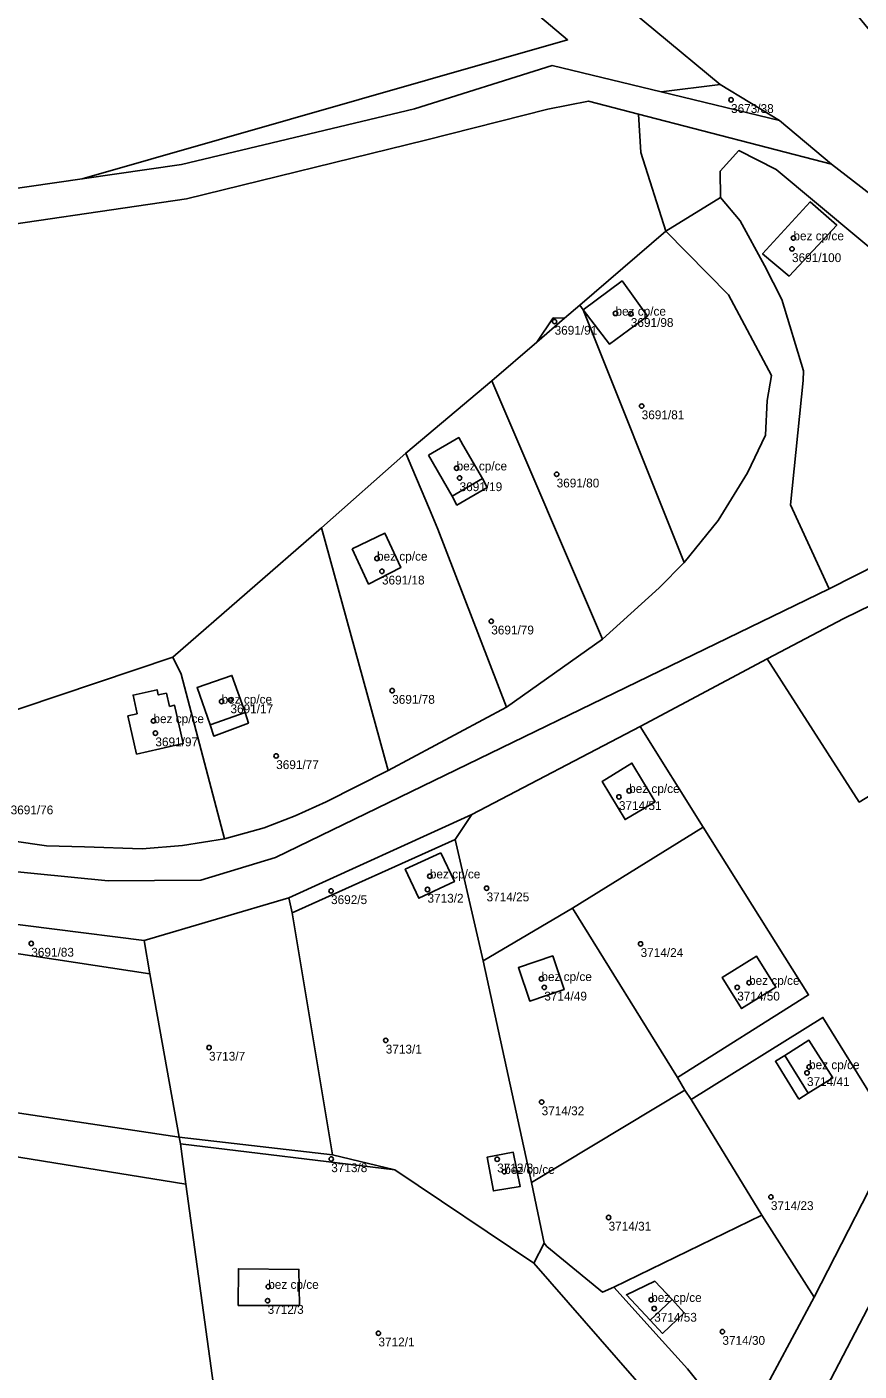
# Model space of a CAD drawing. Extents: x -878211 to -870363, y -1058464 to -1052522.
# Drawn here: x -874453 to -874358.7, y -1054925.5 to -1054773.2 of the extents above; entities that cross this region are included whole.
import ezdxf

# ---------------------------------------------------------------- set-up
doc = ezdxf.new("R2010")
doc.units = 0
for name, color, linetype in [('Vrstva 50', 7, 'Continuous'), ('Vrstva 51', 7, 'Continuous'), ('Vrstva 52', 7, 'Continuous')]:
    doc.layers.add(name, color=color, linetype=linetype)

msp = doc.modelspace()

# ---------------------------------------------------------------- linework, layer by layer
at = {"layer": 'Vrstva 50'}
for centre in [(-874373.21, -1054781.44994), (-874366.3, -1054798.34994), (-874366.14, -1054797.11994), (-874386.31, -1054805.65994), (-874384.57, -1054805.69994), (-874393.21, -1054806.57994), (-874383.34, -1054816.15994), (-874404.32, -1054823.19994), (-874403.98, -1054824.30994), (-874392.98, -1054823.88994), (-874413.34, -1054833.42994), (-874412.78, -1054834.88994), (-874400.39, -1054840.54994), (-874411.62, -1054848.40994), (-874430.96, -1054849.63994), (-874429.95, -1054849.47994), (-874438.68, -1054851.83994), (-874438.46, -1054853.22994), (-874424.77, -1054855.80994), (-874385.92, -1054860.44994), (-874384.76, -1054859.75994), (-874407.35, -1054869.43994), (-874418.55, -1054871.10994), (-874407.62, -1054870.94994), (-874400.92, -1054870.79994), (-874452.53, -1054877.06994), (-874383.46, -1054877.10994), (-874394.71, -1054881.06994), (-874394.38, -1054882.03994), (-874372.51, -1054882.03994), (-874371.17, -1054881.50994), (-874412.35, -1054888.04994), (-874432.38, -1054888.85994), (-874364.37, -1054891.05994), (-874364.6, -1054891.72994), (-874394.68, -1054895.03994), (-874418.53, -1054901.48994), (-874399.72, -1054901.51994), (-874398.92, -1054902.92994), (-874368.69, -1054905.78994), (-874387.09, -1054908.11994), (-874425.67, -1054915.95994), (-874425.74, -1054917.54994), (-874382.26, -1054917.43994), (-874381.92, -1054918.43994), (-874413.18, -1054921.23994), (-874374.19, -1054921.05994)]:
    msp.add_circle(centre, 0.25, dxfattribs=at)
at = {"layer": 'Vrstva 51'}
for points in [[(-874628.66, -1054724.3), (-874628.66, -1054760.49), (-874621.49, -1054760.58), (-874576.53, -1054760.48), (-874537.45, -1054761.46), (-874527.45, -1054766.38), (-874514.4, -1054777.04), (-874496.53, -1054787.15), (-874492.83, -1054787.2), (-874493.97, -1054791.01), (-874462.22, -1054792.63), (-874446.75, -1054790.4), (-874391.74, -1054774.66), (-874412.72, -1054756.94), (-874445.96, -1054715.86), (-874449.97, -1054710.85), (-874465.52, -1054693.44), (-874477.28, -1054678.76), (-874490.7, -1054678.99), (-874506.37, -1054684.84), (-874527.24, -1054708.07), (-874546.46, -1054716.81), (-874590.85, -1054722.43)], [(-874391.74, -1054774.66), (-874446.75, -1054790.4), (-874435.51, -1054788.77), (-874409.1, -1054782.47), (-874393.49, -1054777.56), (-874381.12, -1054780.56), (-874374.44, -1054779.7), (-874389.04, -1054767.57), (-874410.48, -1054747.91), (-874433.1, -1054728.33), (-874441.89, -1054719.82), (-874445.96, -1054715.86), (-874412.72, -1054756.94)], [(-874374.44, -1054779.7), (-874381.12, -1054780.56), (-874367.72, -1054783.81)], [(-874374.39, -1054792.52), (-874374.45, -1054789.54), (-874372.31, -1054787.2), (-874368.08, -1054789.35), (-874330.38, -1054820.82), (-874347.01, -1054800.2), (-874361.83, -1054788.74), (-874383.69, -1054783.09), (-874383.43, -1054787.41), (-874380.61, -1054796.32)], [(-874374.39, -1054792.52), (-874372.18, -1054795.16), (-874369.41, -1054800.24), (-874367.45, -1054804.07), (-874365.01, -1054812.18), (-874365.02, -1054813.26), (-874366.48, -1054827.36), (-874362.07, -1054836.88), (-874330.38, -1054820.82), (-874368.08, -1054789.35), (-874372.31, -1054787.2), (-874374.45, -1054789.54)], [(-874366.62, -1054801.43), (-874361.23, -1054795.65), (-874364.26, -1054793.02), (-874369.64, -1054798.9)], [(-874366.62, -1054801.43), (-874369.64, -1054798.9), (-874364.26, -1054793.02), (-874361.23, -1054795.65)], [(-874389.96, -1054805.24), (-874378.52, -1054833.89), (-874374.66, -1054829.12), (-874371.35, -1054823.71), (-874369.3, -1054819.47), (-874369.11, -1054815.52), (-874368.63, -1054812.71), (-874373.5, -1054803.56), (-874380.61, -1054796.32), (-874390.36, -1054804.71)], [(-874389.96, -1054805.24), (-874385.57, -1054801.98), (-874382.68, -1054805.95), (-874386.98, -1054809.16)], [(-874389.96, -1054805.24), (-874386.98, -1054809.16), (-874382.68, -1054805.95), (-874385.57, -1054801.98)], [(-874395.24, -1054808.91), (-874400.31, -1054813.28), (-874387.77, -1054842.58), (-874381.34, -1054836.76), (-874378.52, -1054833.89), (-874389.96, -1054805.24), (-874390.36, -1054804.71), (-874392.07, -1054806.19)], [(-874392.07, -1054806.19), (-874393.37, -1054806.16), (-874395.24, -1054808.91)], [(-874387.77, -1054842.58), (-874400.31, -1054813.28), (-874410.09, -1054821.49), (-874409.81, -1054822.15), (-874407.41, -1054827.86), (-874406.44, -1054830.1), (-874398.66, -1054850.29)], [(-874407.52, -1054821.73), (-874404.83, -1054826.35), (-874404.29, -1054827.38), (-874400.85, -1054825.37), (-874401.39, -1054824.35), (-874403.6, -1054820.56), (-874404.07, -1054819.72)], [(-874407.52, -1054821.73), (-874404.07, -1054819.72), (-874403.6, -1054820.56), (-874401.39, -1054824.35), (-874400.85, -1054825.37), (-874404.29, -1054827.38), (-874404.83, -1054826.35)], [(-874407.41, -1054827.86), (-874409.81, -1054822.15), (-874410.09, -1054821.49), (-874419.64, -1054829.95), (-874412.07, -1054857.45), (-874398.66, -1054850.29), (-874406.44, -1054830.1)], [(-874412.07, -1054857.45), (-874419.64, -1054829.95), (-874436.49, -1054844.62), (-874435.53, -1054846.54), (-874430.61, -1054865.2), (-874426.14, -1054863.96), (-874422.61, -1054862.61), (-874419.11, -1054861)], [(-874416.16, -1054832.32), (-874414.3, -1054836.34), (-874410.64, -1054834.45), (-874412.45, -1054830.58)], [(-874416.16, -1054832.32), (-874412.45, -1054830.58), (-874410.64, -1054834.45), (-874414.3, -1054836.34)], [(-874344.49, -1054832.46), (-874360.43, -1054840.23), (-874369.12, -1054844.81), (-874358.68, -1054861.04), (-874337.05, -1054847.82)], [(-874435.53, -1054846.54), (-874436.49, -1054844.62), (-874458, -1054851.82), (-874459.86, -1054864.47), (-874454.72, -1054865.44), (-874450.8, -1054866), (-874446.49, -1054866.12), (-874439.96, -1054866.35), (-874435.38, -1054865.96), (-874430.61, -1054865.2)], [(-874429.78, -1054846.69), (-874433.73, -1054848.06), (-874432.27, -1054852.27), (-874431.85, -1054853.56), (-874427.91, -1054852.09), (-874428.3, -1054850.89)], [(-874429.78, -1054846.69), (-874428.3, -1054850.89), (-874427.91, -1054852.09), (-874431.85, -1054853.56), (-874432.27, -1054852.27), (-874433.73, -1054848.06)], [(-874436.87, -1054850.2), (-874437.21, -1054848.7), (-874438.14, -1054848.9), (-874438.27, -1054848.3), (-874441, -1054848.92), (-874440.53, -1054851.03), (-874441.58, -1054851.27), (-874440.6, -1054855.6), (-874435.3, -1054854.4), (-874436.28, -1054850.07)], [(-874436.87, -1054850.2), (-874436.28, -1054850.07), (-874435.3, -1054854.4), (-874440.6, -1054855.6), (-874441.58, -1054851.27), (-874440.53, -1054851.03), (-874441, -1054848.92), (-874438.27, -1054848.3), (-874438.14, -1054848.9), (-874437.21, -1054848.7)], [(-874401.32, -1054879.04), (-874391.19, -1054873.05), (-874376.38, -1054863.9), (-874383.53, -1054852.47), (-874402.61, -1054862.43), (-874404.5, -1054865.28)], [(-874381.82, -1054861), (-874384.45, -1054856.62), (-874387.81, -1054858.69), (-874385.22, -1054863.03)], [(-874381.82, -1054861), (-874385.22, -1054863.03), (-874387.81, -1054858.69), (-874384.45, -1054856.62)], [(-874423.32, -1054871.88), (-874422.97, -1054873.59), (-874404.5, -1054865.28), (-874402.61, -1054862.43)], [(-874418.92, -1054897.85), (-874418.38, -1054901.01), (-874411.31, -1054902.73), (-874395.57, -1054913.3), (-874394.41, -1054911.03), (-874395.83, -1054904.16), (-874401.32, -1054879.04), (-874404.5, -1054865.28), (-874422.97, -1054873.59)], [(-874391.19, -1054873.05), (-874379.28, -1054892.25), (-874364.42, -1054882.9), (-874376.38, -1054863.9)], [(-874406.11, -1054866.78), (-874404.57, -1054870.05), (-874408.6, -1054871.94), (-874410.14, -1054868.66)], [(-874406.11, -1054866.78), (-874410.14, -1054868.66), (-874408.6, -1054871.94), (-874404.57, -1054870.05)], [(-874476.28, -1054892.92), (-874435.77, -1054899), (-874439.08, -1054880.49), (-874475.06, -1054875.01), (-874501.68, -1054871.13), (-874502.4, -1054888.07), (-874497.41, -1054891.42), (-874490.28, -1054892.34)], [(-874439.08, -1054880.49), (-874439.75, -1054876.74), (-874470.25, -1054872.89), (-874474.84, -1054871.57), (-874475.06, -1054875.01)], [(-874435.77, -1054899), (-874418.38, -1054901.01), (-874418.92, -1054897.85), (-874422.97, -1054873.59), (-874423.32, -1054871.88), (-874439.75, -1054876.74), (-874439.08, -1054880.49)], [(-874378.46, -1054893.69), (-874379.28, -1054892.25), (-874391.19, -1054873.05), (-874401.32, -1054879.04), (-874395.83, -1054904.16)], [(-874392.14, -1054882.29), (-874393.42, -1054878.48), (-874397.31, -1054879.79), (-874396.03, -1054883.59)], [(-874392.14, -1054882.29), (-874396.03, -1054883.59), (-874397.31, -1054879.79), (-874393.42, -1054878.48)], [(-874374.22, -1054880.92), (-874370.34, -1054878.5), (-874368.13, -1054882.02), (-874372.02, -1054884.44)], [(-874374.22, -1054880.92), (-874372.02, -1054884.44), (-874368.13, -1054882.02), (-874370.34, -1054878.5)], [(-874369.71, -1054907.86), (-874363.77, -1054917.14), (-874354.45, -1054898.95), (-874362.8, -1054885.45), (-874377.72, -1054894.76)], [(-874365.51, -1054894.71), (-874364.45, -1054894.04), (-874361.69, -1054892.31), (-874364.38, -1054888.03), (-874367.13, -1054889.75), (-874368.18, -1054890.42)], [(-874365.51, -1054894.71), (-874368.18, -1054890.42), (-874367.13, -1054889.75), (-874364.38, -1054888.03), (-874361.69, -1054892.31), (-874364.45, -1054894.04)], [(-874435.01, -1054904.33), (-874470.12, -1054898.67), (-874490.28, -1054892.34), (-874497.41, -1054891.42), (-874491.11, -1054916.23), (-874487.61, -1054929.99), (-874483.15, -1054947.56), (-874465.6, -1054947.85), (-874448.11, -1054948.46), (-874428.74, -1054948.7), (-874431.17, -1054932.35)], [(-874435.63, -1054899.78), (-874435.77, -1054899), (-874476.28, -1054892.92), (-874490.28, -1054892.34), (-874470.12, -1054898.67), (-874435.01, -1054904.33)], [(-874378.46, -1054893.69), (-874395.83, -1054904.16), (-874394.41, -1054911.03), (-874394.08, -1054911.39), (-874387.78, -1054916.57), (-874386.51, -1054916.03), (-874369.71, -1054907.86), (-874377.72, -1054894.76)], [(-874435.77, -1054899), (-874435.63, -1054899.78), (-874411.31, -1054902.73), (-874418.38, -1054901.01)], [(-874395.57, -1054913.3), (-874411.31, -1054902.73), (-874435.63, -1054899.78), (-874435.01, -1054904.33), (-874431.17, -1054932.35), (-874376.64, -1054934.97)], [(-874400.15, -1054905.1), (-874397.13, -1054904.61), (-874397.89, -1054900.72), (-874400.87, -1054901.3)], [(-874400.15, -1054905.1), (-874400.87, -1054901.3), (-874397.89, -1054900.72), (-874397.13, -1054904.61)], [(-874301.05, -1054983.28), (-874298.32, -1054987.45), (-874294.15, -1054994.42), (-874298.33, -1055007.64), (-874315.3, -1055004.95), (-874346.55, -1055000.17), (-874366.26, -1054991.91), (-874366.77, -1054971.9), (-874366.91, -1054968.85), (-874367.36, -1054936.84), (-874363.31, -1054929.12), (-874350.78, -1054905.14), (-874337.57, -1054925.99), (-874328.39, -1054940.3), (-874319.26, -1054954.65), (-874310.11, -1054969.01)], [(-874357.36, -1054938.48), (-874337.57, -1054925.99), (-874350.78, -1054905.14), (-874363.31, -1054929.12)], [(-874369.71, -1054907.86), (-874386.51, -1054916.03), (-874381.03, -1054922.11), (-874378.13, -1054925.29), (-874375.6, -1054928.45), (-874374.19, -1054930.8), (-874372.7, -1054933.77), (-874363.77, -1054917.14)], [(-874429.08, -1054918.09), (-874429.06, -1054913.93), (-874422.2, -1054914), (-874422.14, -1054918.11), (-874423.72, -1054918.11)], [(-874429.08, -1054918.09), (-874423.72, -1054918.11), (-874422.14, -1054918.11), (-874422.2, -1054914), (-874429.06, -1054913.93)], [(-874379.88, -1054917.43), (-874378.51, -1054918.91), (-874380.98, -1054921.26), (-874382.38, -1054919.77), (-874385.07, -1054916.89), (-874381.84, -1054915.34)], [(-874379.88, -1054917.43), (-874381.84, -1054915.34), (-874385.07, -1054916.89), (-874382.38, -1054919.77), (-874380.98, -1054921.26), (-874378.51, -1054918.91)]]:
    msp.add_lwpolyline(points, close=True, dxfattribs=at)
for points in [[(-874389.04, -1054767.57), (-874374.44, -1054779.7), (-874367.72, -1054783.81), (-874361.83, -1054788.74), (-874347.01, -1054800.2), (-874330.38, -1054820.82), (-874325.79, -1054821.27), (-874329.11, -1054813.55), (-874344.12, -1054778.66), (-874345.82, -1054774.71), (-874345.69, -1054777.38), (-874347.26, -1054779.53), (-874349.63, -1054780.66), (-874352.25, -1054779.94), (-874364.71, -1054764.78)], [(-874461.77, -1054796.61), (-874434.93, -1054792.66), (-874407.86, -1054786.04), (-874393.97, -1054782.49), (-874389.37, -1054781.62), (-874383.69, -1054783.09), (-874361.83, -1054788.74), (-874367.72, -1054783.81), (-874381.12, -1054780.56), (-874393.49, -1054777.56), (-874409.1, -1054782.47), (-874435.51, -1054788.77), (-874446.75, -1054790.4), (-874462.22, -1054792.63)], [(-874458, -1054851.82), (-874436.49, -1054844.62), (-874419.64, -1054829.95), (-874410.09, -1054821.49), (-874400.31, -1054813.28), (-874395.24, -1054808.91), (-874393.37, -1054806.16), (-874392.07, -1054806.19), (-874390.36, -1054804.71), (-874380.61, -1054796.32), (-874383.43, -1054787.41), (-874383.69, -1054783.09), (-874389.37, -1054781.62), (-874393.97, -1054782.49), (-874407.86, -1054786.04), (-874434.93, -1054792.66), (-874461.77, -1054796.61)], [(-874460.99, -1054868.27), (-874443.83, -1054869.96), (-874433.32, -1054869.87), (-874424.86, -1054867.32), (-874362.07, -1054836.88), (-874366.48, -1054827.36), (-874365.02, -1054813.26), (-874365.01, -1054812.18), (-874367.45, -1054804.07), (-874369.41, -1054800.24), (-874372.18, -1054795.16), (-874374.39, -1054792.52), (-874380.61, -1054796.32), (-874373.5, -1054803.56), (-874368.63, -1054812.71), (-874369.11, -1054815.52), (-874369.3, -1054819.47), (-874371.35, -1054823.71), (-874374.66, -1054829.12), (-874378.52, -1054833.89), (-874381.34, -1054836.76), (-874387.77, -1054842.58), (-874398.66, -1054850.29), (-874412.07, -1054857.45), (-874419.11, -1054861), (-874422.61, -1054862.61), (-874426.14, -1054863.96), (-874430.61, -1054865.2), (-874435.38, -1054865.96), (-874439.96, -1054866.35), (-874446.49, -1054866.12), (-874450.8, -1054866), (-874454.72, -1054865.44)], [(-874470.25, -1054872.89), (-874439.75, -1054876.74), (-874423.32, -1054871.88), (-874402.61, -1054862.43), (-874383.53, -1054852.47), (-874369.12, -1054844.81), (-874360.43, -1054840.23), (-874344.49, -1054832.46), (-874324.69, -1054824.54), (-874325.79, -1054821.27), (-874330.38, -1054820.82), (-874362.07, -1054836.88), (-874424.86, -1054867.32), (-874433.32, -1054869.87), (-874443.83, -1054869.96), (-874460.99, -1054868.27)], [(-874358.68, -1054861.04), (-874369.12, -1054844.81), (-874383.53, -1054852.47), (-874376.38, -1054863.9), (-874364.42, -1054882.9), (-874379.28, -1054892.25), (-874378.46, -1054893.69), (-874377.72, -1054894.76), (-874362.8, -1054885.45), (-874354.45, -1054898.95), (-874363.77, -1054917.14), (-874372.7, -1054933.77)], [(-874375.6, -1054928.45), (-874378.13, -1054925.29), (-874381.03, -1054922.11), (-874386.51, -1054916.03), (-874387.78, -1054916.57), (-874394.08, -1054911.39), (-874394.41, -1054911.03), (-874395.57, -1054913.3), (-874376.64, -1054934.97)]]:
    msp.add_lwpolyline(points, dxfattribs=at)
at = {"layer": 'Vrstva 52'}
for points in [[(-874364.26, -1054793.02), (-874369.64, -1054798.9), (-874366.62, -1054801.43), (-874361.23, -1054795.65)], [(-874389.96, -1054805.24), (-874386.98, -1054809.16), (-874382.68, -1054805.95), (-874385.57, -1054801.98)], [(-874407.52, -1054821.73), (-874404.83, -1054826.35), (-874401.39, -1054824.35), (-874403.6, -1054820.56), (-874404.07, -1054819.72)], [(-874416.16, -1054832.32), (-874414.3, -1054836.34), (-874410.64, -1054834.45), (-874412.45, -1054830.58)], [(-874433.73, -1054848.06), (-874432.27, -1054852.27), (-874428.3, -1054850.89), (-874429.78, -1054846.69)], [(-874436.87, -1054850.2), (-874437.21, -1054848.7), (-874438.14, -1054848.9), (-874438.27, -1054848.3), (-874441, -1054848.92), (-874440.53, -1054851.03), (-874441.58, -1054851.27), (-874440.6, -1054855.6), (-874435.3, -1054854.4), (-874436.28, -1054850.07)], [(-874387.81, -1054858.69), (-874385.22, -1054863.03), (-874381.82, -1054861), (-874384.45, -1054856.62)], [(-874406.11, -1054866.78), (-874410.14, -1054868.66), (-874408.6, -1054871.94), (-874404.57, -1054870.05)], [(-874397.31, -1054879.79), (-874396.03, -1054883.59), (-874392.14, -1054882.29), (-874393.42, -1054878.48)], [(-874370.34, -1054878.5), (-874374.22, -1054880.92), (-874372.02, -1054884.44), (-874368.13, -1054882.02)], [(-874367.13, -1054889.75), (-874364.45, -1054894.04), (-874361.69, -1054892.31), (-874364.38, -1054888.03)], [(-874400.87, -1054901.3), (-874400.15, -1054905.1), (-874397.13, -1054904.61), (-874397.89, -1054900.72)], [(-874429.08, -1054918.09), (-874423.72, -1054918.11), (-874422.14, -1054918.11), (-874422.2, -1054914), (-874429.06, -1054913.93)], [(-874381.84, -1054915.34), (-874385.07, -1054916.89), (-874382.38, -1054919.77), (-874379.88, -1054917.43)]]:
    msp.add_lwpolyline(points, close=True, dxfattribs=at)

# ---------------------------------------------------------------- texts
at = {"layer": 'Vrstva 50'}
for s, p in [('3673/38', (-874373.21, -1054782.939)), ('bez cp/ce', (-874366.14, -1054797.37)), ('3691/100', (-874366.3, -1054799.839)), ('bez cp/ce', (-874386.31, -1054805.909)), ('3691/91', (-874393.21, -1054808.069)), ('3691/98', (-874384.57, -1054807.189)), ('3691/81', (-874383.34, -1054817.649)), ('bez cp/ce', (-874404.32, -1054823.45)), ('3691/19', (-874403.98, -1054825.799)), ('3691/80', (-874392.98, -1054825.379)), ('bez cp/ce', (-874413.34, -1054833.679)), ('3691/18', (-874412.78, -1054836.379)), ('3691/79', (-874400.39, -1054842.039)), ('bez cp/ce', (-874430.96, -1054849.889)), ('3691/17', (-874429.95, -1054850.969)), ('3691/78', (-874411.62, -1054849.899)), ('bez cp/ce', (-874438.68, -1054852.09)), ('3691/97', (-874438.46, -1054854.719)), ('3691/77', (-874424.77, -1054857.299)), ('bez cp/ce', (-874384.76, -1054860.01)), ('3691/76', (-874454.87, -1054862.429)), ('3714/51', (-874385.92, -1054861.939)), ('bez cp/ce', (-874407.35, -1054869.69)), ('3713/2', (-874407.62, -1054872.439)), ('3714/25', (-874400.92, -1054872.289)), ('3692/5', (-874418.55, -1054872.599)), ('3691/83', (-874452.53, -1054878.559)), ('3714/24', (-874383.46, -1054878.599)), ('bez cp/ce', (-874394.71, -1054881.32)), ('bez cp/ce', (-874371.17, -1054881.76)), ('3714/49', (-874394.38, -1054883.529)), ('3714/50', (-874372.51, -1054883.529)), ('3713/7', (-874432.38, -1054890.349)), ('3713/1', (-874412.35, -1054889.539)), ('bez cp/ce', (-874364.37, -1054891.31)), ('3714/41', (-874364.6, -1054893.219)), ('3714/32', (-874394.68, -1054896.529)), ('3713/8', (-874418.53, -1054902.979)), ('3713/3', (-874399.72, -1054903.009)), ('bez cp/ce', (-874398.92, -1054903.179)), ('3714/23', (-874368.69, -1054907.279)), ('3714/31', (-874387.09, -1054909.609)), ('bez cp/ce', (-874425.67, -1054916.21)), ('bez cp/ce', (-874382.26, -1054917.69)), ('3712/3', (-874425.74, -1054919.039)), ('3714/53', (-874381.92, -1054919.929)), ('3712/1', (-874413.18, -1054922.729)), ('3714/30', (-874374.19, -1054922.549))]:
    msp.add_text(s, height=0.999996, dxfattribs=at).set_placement(p)

doc.saveas('drawing.dxf')
